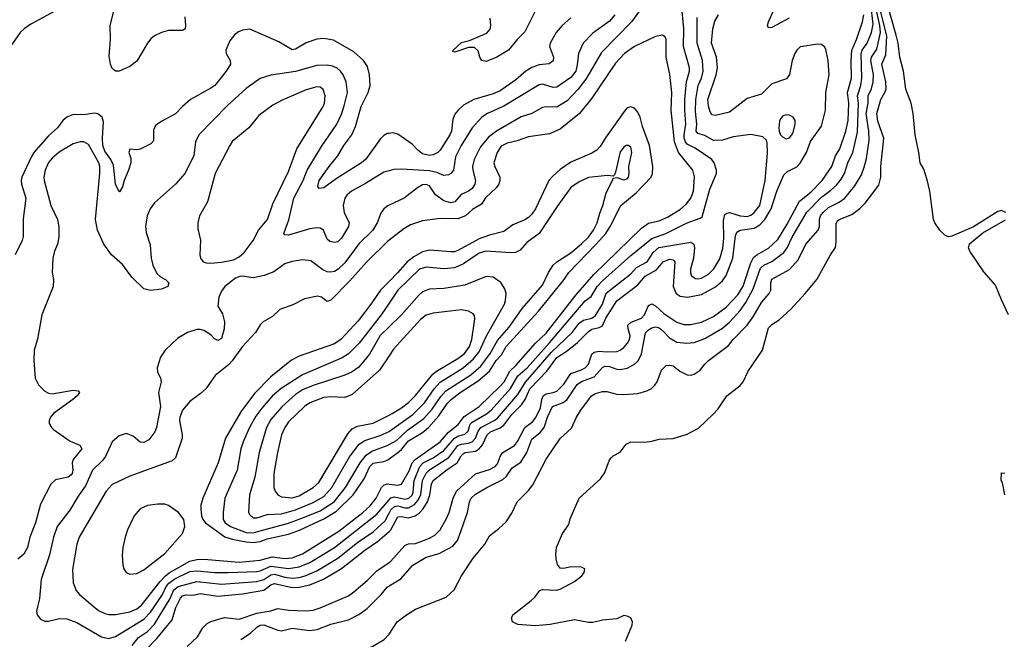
# Model space of a CAD drawing. Header units: inches. Extents: x 1473912 to 1647258, y 640388 to 773423.
# Tile 401 of 420: x 1627907 to 1633487, y 671690 to 675202. Entities that reach past the tile are written whole.
import ezdxf

# ---------------------------------------------------------------- set-up
doc = ezdxf.new("R2010")
doc.units = ezdxf.units.IN
doc.header["$MEASUREMENT"] = 0
doc.layers.add('B6627', color=7, linetype='Continuous')
doc.layers.add('B6637', color=7, linetype='Continuous')

msp = doc.modelspace()

# ---------------------------------------------------------------- linework, layer by layer
at = {"layer": 'B6627', "color": 5}
for points, elevation in [([(1628130, 675263.7), (1627970, 675176.1), (1627932.1, 675150), (1627910, 675128.9), (1627851.7, 675048.3)], 680), ([(1628841.9, 675218.1), (1628846.4, 675170), (1628843.6, 675150), (1628830, 675141.5), (1628750, 675140.9), (1628710, 675129.1), (1628670, 675109.8), (1628650, 675092.8), (1628631.8, 675068.2), (1628570, 674967.2), (1628530, 674937.2), (1628470, 674909.7), (1628450, 674909.7), (1628430, 674926), (1628421, 674950), (1628414.5, 674994.5), (1628421, 675090), (1628418.9, 675170), (1628440.2, 675250)], 680), ([(1630000, 674557.8), (1629990, 674556.5), (1629970, 674545), (1629950, 674525.5), (1629867.7, 674412.3), (1629844.3, 674390), (1629699.4, 674300.6), (1629630, 674248.9), (1629604.5, 674244.5), (1629596.6, 674256.6), (1629603.7, 674290), (1629659.9, 674370), (1629709.9, 674430.1), (1629744.2, 674490), (1629788.3, 674550), (1629810, 674597.6), (1629842.6, 674710), (1629880.6, 674790), (1629892.4, 674830), (1629889.8, 674890), (1629876.8, 674936.8), (1629855.1, 674970), (1629800.4, 675020.4), (1629685.4, 675085.4), (1629630, 675095), (1629590, 675092.3), (1629530, 675070.6), (1629470, 675035.4), (1629450, 675031.6), (1629376.1, 675076.1), (1629210, 675148.7), (1629170, 675143.5), (1629147.1, 675132.9), (1629124.4, 675115.6), (1629097.7, 675082.3), (1629075.3, 675030), (1629076.2, 675010), (1629098.5, 674970), (1629100.6, 674950), (1629076.9, 674910), (1629012.7, 674830), (1628990, 674813.3), (1628875.3, 674750), (1628828.9, 674710), (1628790, 674668.7), (1628712.2, 674627.8), (1628676.9, 674603.1), (1628664.4, 674575.6), (1628664.6, 674515.4), (1628650, 674498.7), (1628590, 674468), (1628570, 674465.1), (1628530, 674468.7), (1628524.4, 674450), (1628536.2, 674416.2), (1628535.6, 674390), (1628524, 674350), (1628497.8, 674290), (1628490, 674255.3), (1628472.8, 674227.2), (1628470, 674226), (1628449.2, 674270), (1628438.3, 674378.3), (1628422.8, 674410), (1628390, 674457.7), (1628378.6, 674490), (1628375.9, 674530), (1628382.4, 674622.4), (1628374.7, 674650), (1628350, 674667.9), (1628330, 674671.9), (1628270, 674662.5), (1628210, 674664.2), (1628173.7, 674650), (1628151.2, 674630), (1628121, 674590), (1628070, 674544.7), (1627987.5, 674450), (1627972.6, 674427.4), (1627919.3, 674310), (1627914.7, 674290), (1627916.5, 674270), (1627942, 674190), (1627926, 674074), (1627926.1, 673973.9), (1627920.7, 673950), (1627881.6, 673870)], 720), ([(1630000, 674345.7), (1629970, 674337.7), (1629866.9, 674273.1), (1629786.7, 674230), (1629762.4, 674210), (1629748.9, 674191.1), (1629739.5, 674150), (1629745.6, 674110), (1629773.8, 674050), (1629769.4, 674030), (1629730, 673964), (1629710, 673943.5), (1629690, 673939.8), (1629664.4, 673944.4), (1629650, 673958), (1629629, 674009), (1629610, 674020.8), (1629590, 674022.6), (1629550, 674017.3), (1629430, 673981.1), (1629410, 673982), (1629403.9, 673990), (1629431.7, 674068.3), (1629460.4, 674190), (1629512.5, 674290), (1629535, 674350), (1629616.8, 674483.2), (1629703.2, 674610), (1629730, 674666), (1629745.4, 674714.6), (1629763.9, 674790), (1629756.3, 674850), (1629739.1, 674890), (1629725, 674910), (1629706.7, 674926.7), (1629678.8, 674938.8), (1629650, 674943.9), (1629590, 674942), (1629470, 674908), (1629330, 674887), (1629270, 674868.9), (1629190, 674812.3), (1629083.8, 674716.2), (1628921.1, 674550), (1628902.3, 674510), (1628893.2, 674430), (1628842.4, 674330), (1628790, 674269.7), (1628670, 674165.1), (1628645.3, 674130), (1628629.1, 674090), (1628620.3, 674030), (1628623.4, 673996.6), (1628645.5, 673925.5), (1628651.8, 673850), (1628660.9, 673810), (1628684.2, 673764.2), (1628705.4, 673745.4), (1628732, 673730), (1628751.4, 673710), (1628746, 673690), (1628710, 673674.7), (1628647.9, 673667.9), (1628610, 673677), (1628542.3, 673742.3), (1628490, 673815.4), (1628426.9, 673870), (1628383.5, 673930), (1628346.9, 674010), (1628336.8, 674070), (1628361.2, 674330), (1628360.9, 674370), (1628354.7, 674390), (1628295.7, 674495.7), (1628269.8, 674509.8), (1628250, 674509.8), (1628210, 674498.3), (1628130, 674451.9), (1628090, 674417.5), (1628070, 674393.2), (1628050.1, 674350), (1628044.1, 674310), (1628046, 674290), (1628083.2, 674150), (1628121.5, 674070), (1628129.1, 674029.1), (1628129.2, 673970), (1628120.7, 673930), (1628103.9, 673890), (1628093.8, 673850), (1628090.4, 673770), (1628097.4, 673730), (1628095.5, 673690), (1628032.3, 673530), (1628008, 673392), (1627988.7, 673330), (1627986, 673270), (1627994, 673170), (1628012.5, 673132.5), (1628050, 673097.3), (1628070, 673085.5), (1628090, 673081.6), (1628210, 673102.4), (1628238, 673098), (1628246, 673090), (1628232.7, 673070), (1628208.2, 673050), (1628099.1, 672970), (1628080.7, 672950), (1628074, 672930), (1628074.4, 672914.4), (1628086.8, 672890), (1628098.8, 672878.8), (1628192.6, 672812.6), (1628247.3, 672790), (1628259.3, 672770), (1628208.9, 672710), (1628204.7, 672690), (1628207.5, 672650), (1628203.5, 672630), (1628197.5, 672622.5), (1628180.4, 672610), (1628110, 672594.2), (1628082.9, 672570), (1628024.5, 672455.5), (1627995.5, 672350), (1627965, 672270), (1627950.8, 672210), (1627930, 672173.6), (1627896.1, 672143.9)], 740), ([(1630000, 674151.4), (1629992.1, 674147.9), (1629970.2, 674129.8), (1629953.5, 674106.5), (1629932.8, 674050), (1629908.5, 674010), (1629829, 673931), (1629750, 673824.6), (1629712, 673788), (1629690, 673775.8), (1629670, 673771.7), (1629650, 673773.6), (1629624.9, 673784.9), (1629555.7, 673835.7), (1629510, 673840.3), (1629451, 673831), (1629410, 673817.8), (1629346.7, 673773.3), (1629292.2, 673752.2), (1629230, 673739.2), (1629170, 673748.2), (1629153.4, 673746.6), (1629130, 673736.9), (1629069.4, 673690.6), (1629050, 673663.6), (1629034.7, 673630), (1629030, 673578), (1629056, 673536), (1629067.1, 673490), (1629065.5, 673450), (1629050, 673395.1), (1629030, 673384.2), (1629010, 673394), (1628990, 673415.3), (1628950, 673440.3), (1628930, 673446.6), (1628910, 673446), (1628858.4, 673430), (1628802.9, 673397.1), (1628731.8, 673330), (1628703.7, 673290), (1628684.9, 673230), (1628686.7, 673206.7), (1628704.9, 673170), (1628708.4, 673150), (1628693.8, 673090), (1628705, 673010), (1628681.7, 672890), (1628673.4, 672866.6), (1628638.7, 672821.3), (1628610, 672805.3), (1628588.5, 672808.5), (1628550, 672842), (1628510, 672856.1), (1628470, 672843.8), (1628431.2, 672810), (1628392.6, 672727.4), (1628375.7, 672704.3), (1628319.8, 672650), (1628279.9, 672560.1), (1628237.4, 672502.6), (1628190, 672421.5), (1628119.4, 672330), (1628098.3, 672270), (1628075.7, 672170), (1628029.2, 672030), (1628018.4, 671921.6), (1628002.3, 671850), (1628004.9, 671830), (1628024.9, 671804.9), (1628050, 671793.6), (1628070, 671792.4), (1628132.5, 671807.5), (1628173, 671807), (1628230, 671785.7), (1628370, 671703.8), (1628410, 671695.4), (1628450, 671705.8), (1628610, 671803.9), (1628650, 671847.1), (1628715.9, 671944.1), (1628736.7, 671990), (1628751.6, 672008.4), (1628786.2, 672033.8), (1628870, 672075.1), (1628910, 672079), (1629010, 672069.1), (1629088.2, 672068.2), (1629250, 672075.6), (1629270, 672078.9), (1629330, 672104.5), (1629430, 672092.5), (1629490, 672101.5), (1629550, 672125.3), (1629690, 672210.8), (1629930, 672398.9), (1630000, 672481.3)], 760), ([(1630000, 673952.8), (1629992.7, 673947.3), (1629871.4, 673828.6), (1629777.2, 673722.8), (1629670, 673612.4), (1629650, 673604.7), (1629617, 673630), (1629594.5, 673634.5), (1629520.5, 673619.5), (1629454, 673586), (1629380.9, 673559.1), (1629339.1, 673520.9), (1629286.3, 673490), (1629270, 673473.7), (1629243.6, 673430), (1629170, 673350.9), (1629110, 673268), (1629090, 673246.5), (1629014.8, 673185.2), (1628961.8, 673110), (1628930, 673080.9), (1628870, 673038.7), (1628830.2, 672990), (1628814, 672950), (1628811.8, 672930), (1628827.9, 672850), (1628828, 672830), (1628790, 672718.7), (1628770, 672702.9), (1628750, 672694.5), (1628530, 672614.7), (1628430, 672568.7), (1628396.2, 672530), (1628243.2, 672270), (1628230.8, 672229.2), (1628205.3, 672085.3), (1628210.1, 672010.1), (1628226.7, 671966.7), (1628245.3, 671945.3), (1628332.1, 671870), (1628354.1, 671854.1), (1628390, 671837.2), (1628411.8, 671831.8), (1628450, 671831.2), (1628530, 671846.3), (1628570, 671862.9), (1628596.9, 671883.1), (1628701.8, 672018.2), (1628732.3, 672050), (1628753.3, 672066.7), (1628870, 672133.9), (1628910, 672142.5), (1628950, 672143.9), (1629150, 672126.8), (1629270, 672139.4), (1629337.6, 672157.6), (1629410, 672148.2), (1629450, 672152.6), (1629510, 672175), (1629716.2, 672303.8), (1629851.2, 672408.8), (1629893.1, 672446.9), (1629926.1, 672490), (1629958, 672550), (1629970, 672564.2), (1629990, 672571.2), (1630000, 672570)], 780), ([(1630000, 673718.8), (1629951.8, 673670), (1629902.8, 673597.2), (1629825, 673495), (1629729.4, 673390.6), (1629690, 673364.7), (1629490, 673294.6), (1629447.5, 673272.5), (1629330, 673178.8), (1629237, 673083), (1629160.2, 672979.8), (1629073.4, 672830), (1629031.9, 672690), (1628945.3, 672490), (1628933.7, 672450), (1628933.1, 672430), (1628937.8, 672390), (1628945.2, 672370), (1628959.4, 672350), (1629070, 672272.2), (1629110, 672257.5), (1629190, 672242.4), (1629230, 672238.5), (1629270, 672244.5), (1629310, 672259.5), (1629430, 672286.6), (1629491.8, 672308.2), (1629630, 672373.5), (1629702.9, 672417.1), (1629796, 672510), (1629859.1, 672600.9), (1629890.4, 672669.6), (1629910, 672689.7), (1629970, 672697.8), (1629990, 672705.7), (1630000, 672713)], 820), ([(1630000, 673595.6), (1629955.9, 673530), (1629830, 673369.2), (1629770.7, 673309.3), (1629733.5, 673286.5), (1629510.1, 673189.9), (1629388.9, 673111.1), (1629339.8, 673070), (1629279, 673001), (1629245.5, 672954.5), (1629209.1, 672890), (1629172.7, 672810), (1629160.3, 672770), (1629138.7, 672650), (1629070.1, 672490), (1629058.9, 672410), (1629060.4, 672370), (1629071.5, 672350), (1629102, 672330), (1629190, 672295.7), (1629230, 672294.1), (1629270, 672304.7), (1629430, 672349.4), (1629530, 672386.1), (1629610, 672419.3), (1629688.4, 672470), (1629752.9, 672550), (1629836.7, 672690), (1629870, 672734.2), (1629903.2, 672756.8), (1629990, 672788.6), (1630000, 672794.2)], 840), ([(1630000, 673460.8), (1629950, 673411.5), (1629890, 673306.6), (1629828, 673232), (1629790, 673205.9), (1629750, 673186.6), (1629570, 673128.7), (1629510, 673104.8), (1629470, 673078.1), (1629391.9, 673008.1), (1629330, 672936.8), (1629306.2, 672890), (1629263.1, 672750), (1629239.6, 672610), (1629209.5, 672510), (1629204.2, 672410), (1629210, 672395.5), (1629230, 672379.7), (1629250, 672378), (1629270, 672385), (1629310, 672398.3), (1629390, 672402.3), (1629470, 672425.1), (1629570, 672465.2), (1629630, 672500.3), (1629675.3, 672550), (1629776.1, 672723.9), (1629830, 672796.8), (1629861.9, 672818.1), (1629950, 672845.6), (1630000, 672868.7)], 860), ([(1630000, 673297.7), (1629944.9, 673215.1), (1629790, 673078.5), (1629750, 673061.7), (1629670, 673064), (1629630, 673060.4), (1629550, 673031.6), (1629520.6, 673010), (1629430, 672922.2), (1629408.3, 672891.7), (1629390.1, 672850), (1629367, 672750), (1629346.9, 672630), (1629347.5, 672550), (1629354.5, 672530), (1629369.2, 672510), (1629390, 672498.2), (1629450, 672492), (1629490, 672502.7), (1629570.6, 672550), (1629601.2, 672578.8), (1629765.8, 672854.2), (1629790, 672883.8), (1629821.7, 672898.3), (1629910, 672915.6), (1630000, 672961.1)], 880), ([(1628544.5, 671655.5), (1628579, 671701), (1628630, 671735.1), (1628670, 671776.1), (1628758.9, 671921.1), (1628780.7, 671970), (1628805.2, 671990), (1628910, 672017.7), (1629050, 672003.2), (1629250, 672019), (1629290, 672029.2), (1629330, 672055.2), (1629350, 672059.3), (1629410, 672042.6), (1629450, 672037), (1629490, 672040.4), (1629525.3, 672050), (1629590, 672078.3), (1629708.9, 672151.1), (1629821.2, 672238.8), (1629910, 672300.3), (1629977.4, 672362.6), (1630000, 672405.3)], 740), ([(1628625.9, 671634.1), (1628684.2, 671695.8), (1628770, 671800.9), (1628791.9, 671870), (1628817.1, 671922.9), (1628830, 671937.4), (1628850, 671942.1), (1628890, 671941.5), (1628930, 671950.1), (1629030, 671934.7), (1629170, 671947.8), (1629290, 671969.4), (1629330, 671999.1), (1629350, 672007.5), (1629450, 671984.8), (1629490, 671986.2), (1629550, 671998.5), (1629628.1, 672031.9), (1629730, 672092.4), (1629863.4, 672196.6), (1629934.4, 672245.6), (1630000, 672302.3)], 720), ([(1628856.5, 671650), (1628914.6, 671705.4), (1628943.9, 671756.1), (1628970, 671780.5), (1628989.5, 671790.5), (1629066.6, 671813.4), (1629150, 671803.7), (1629250, 671839), (1629330, 671852.1), (1629370, 671864.3), (1629430, 671854.7), (1629530, 671852.7), (1629570, 671856), (1629610, 671868.2), (1629770, 671937.5), (1629801.2, 671958.8), (1629876.4, 672023.6), (1629930, 672079.1), (1630000, 672126.3)], 680), ([(1629159.7, 671690), (1629215.1, 671724.9), (1629250, 671760.1), (1629270, 671771.1), (1629290, 671772.8), (1629370, 671741.4), (1629390, 671738.5), (1629450, 671753.4), (1629550, 671739.8), (1629593.3, 671746.7), (1629670, 671776.1), (1629770, 671800.6), (1629828.8, 671831.2), (1629875.2, 671864.8), (1629955.4, 671944.6), (1629990, 671986.5), (1630000, 671992.7)], 660), ([(1630000, 671361.9), (1629990, 671359.1), (1629890, 671305.6), (1629770, 671265.2), (1629749.3, 671269.3), (1629725.2, 671310), (1629722.7, 671330), (1629737.2, 671450), (1629727.2, 671487.2), (1629712.7, 671510), (1629706.6, 671530), (1629712.3, 671550), (1629760.7, 671590), (1629908.9, 671651.1), (1629971.8, 671690), (1630000, 671718.7)], 640)]:
    msp.add_lwpolyline(points, dxfattribs=dict(at, elevation=elevation))
for points, elevation in [([(1629590, 674821.9), (1629530, 674804.9), (1629393.7, 674746.3), (1629341.9, 674718.1), (1629261.6, 674658.4), (1629204.4, 674590), (1629110, 674510.9), (1629096.8, 674490), (1629013.5, 674330), (1628971.5, 674170), (1628925.5, 674090), (1628915.6, 674050), (1628916.7, 674016.7), (1628931.7, 673951.7), (1628927, 673870), (1628930.4, 673850), (1628945.5, 673830), (1628963.4, 673823.4), (1628990, 673822), (1629050, 673828.8), (1629118.6, 673841.4), (1629150, 673858.4), (1629178, 673882), (1629229.8, 673950), (1629260.3, 674010), (1629311.5, 674070), (1629341.8, 674158.2), (1629430, 674342.6), (1629476.7, 674470), (1629626.3, 674710), (1629633.6, 674730), (1629637, 674770), (1629626.3, 674806.3), (1629610, 674819.4)], 760), ([(1628690, 672456.1), (1628631.7, 672448.3), (1628590, 672430.5), (1628556.1, 672390), (1628517, 672310), (1628503.6, 672270), (1628491.9, 672210), (1628487.5, 672167.5), (1628491.8, 672110), (1628497.5, 672090), (1628510.3, 672070), (1628530, 672060.6), (1628570, 672063.6), (1628610, 672085), (1628730, 672177.3), (1628830, 672290.3), (1628842.2, 672330), (1628836.5, 672370), (1628805.7, 672410), (1628750, 672449.4), (1628730, 672455.8)], 820)]:
    msp.add_lwpolyline(points, close=True, dxfattribs=dict(at, elevation=elevation))
at = {"layer": 'B6637', "color": 5}
for points, elevation in [([(1631470, 675325.1), (1631373.7, 675190), (1631204.6, 675015.4), (1631115.7, 674864.3), (1631070, 674806.4), (1631010, 674742), (1630950, 674706.5), (1630890, 674709.1), (1630870, 674703.9), (1630810, 674671.2), (1630749.2, 674650.8), (1630609.4, 674570.6), (1630564, 674536), (1630518.9, 674481.1), (1630481.8, 674410), (1630473.6, 674370), (1630474.5, 674350), (1630489.5, 674290), (1630486.7, 674270), (1630470, 674244.8), (1630450.5, 674229.5), (1630409.3, 674210.7), (1630372.6, 674170), (1630350, 674164.3), (1630310, 674176.2), (1630262.6, 674210), (1630230, 674259.8), (1630210, 674268.5), (1630190, 674266), (1630161.5, 674250), (1630086, 674190), (1630000, 674151.4)], 760), ([(1630000, 671718.7), (1630000.6, 671719.4), (1630045.6, 671790), (1630099.5, 671830), (1630150, 671861.1), (1630322.7, 671930), (1630369.6, 671970), (1630411.1, 672050), (1630476.8, 672150), (1630542.7, 672230), (1630570, 672277.1), (1630622.4, 672317.6), (1630663.5, 672356.5), (1630695.5, 672404.5), (1630726.6, 672470), (1630790, 672534.4), (1630814.4, 672565.6), (1630890, 672711.8), (1630970, 672828.7), (1631033.3, 672886.7), (1631062, 672950), (1631086.2, 672990), (1631147.8, 673070), (1631170, 673083.2), (1631210, 673094.8), (1631234.3, 673094.3), (1631290, 673079.7), (1631330, 673078), (1631410, 673084.5), (1631460.4, 673099.6), (1631487.3, 673112.7), (1631505.4, 673130), (1631519.1, 673150), (1631544.4, 673215.6), (1631570, 673242.4), (1631590, 673244.9), (1631610, 673239.5), (1631648.5, 673210), (1631690, 673190.2), (1631710, 673188.1), (1631730, 673192.9), (1631763.7, 673216.3), (1631788.6, 673250), (1631809.7, 673270), (1631923.5, 673356.5), (1631949.9, 673390), (1632030, 673471.6), (1632062.6, 673517.4), (1632110, 673600.2), (1632154, 673650), (1632163.2, 673670), (1632164.4, 673710), (1632170, 673732.1), (1632270, 673787.3), (1632318, 673842), (1632361.6, 673930), (1632431.9, 674010), (1632438.6, 674030), (1632438.5, 674070), (1632445.5, 674090), (1632460.4, 674110), (1632490, 674138.5), (1632551.3, 674168.7), (1632582.4, 674190), (1632640.1, 674259.9), (1632676.6, 674323.4), (1632692.9, 674367.1), (1632705.4, 674414.6), (1632720.7, 674519.3), (1632719.8, 674570), (1632703.4, 674670), (1632715.8, 674730), (1632715.3, 674770), (1632733.7, 674810), (1632743.1, 674850), (1632744.6, 674890), (1632730.8, 674970), (1632733.4, 674990), (1632764.3, 675035.7), (1632785.6, 675130), (1632781.4, 675170), (1632750, 675313.5)], 640), ([(1631340.4, 671679.6), (1631376.9, 671770), (1631379.6, 671790), (1631370, 671811.5), (1631350, 671821.6), (1631330, 671824.5), (1631290, 671805.6), (1631210, 671799.1), (1631154.4, 671785.6), (1631130, 671785.6), (1631050, 671800.7), (1630913.5, 671773.5), (1630830, 671766), (1630730, 671773.6), (1630699.3, 671790), (1630693.2, 671810), (1630701.2, 671830), (1630805.1, 671910), (1630826.6, 671930), (1630853.6, 671966.4), (1630870, 671973), (1630948.7, 671968.7), (1630970, 671974.4), (1631050, 672017.6), (1631091.6, 672050), (1631106.6, 672070), (1631109, 672090), (1631090, 672099.5), (1631030, 672100.7), (1630990, 672092.3), (1630970, 672093.2), (1630954, 672114), (1630946.2, 672146.2), (1630944.4, 672175.6), (1630949.6, 672210), (1630982, 672290), (1631018, 672342), (1631026.5, 672373.5), (1631077.2, 672490), (1631199.1, 672600.9), (1631223.3, 672636.7), (1631250, 672706.8), (1631259.7, 672720.3), (1631270, 672730.6), (1631310, 672750.6), (1631342.8, 672797.2), (1631369.7, 672810.3), (1631450, 672808), (1631490, 672813), (1631530, 672825.5), (1631610, 672828.2), (1631690, 672852.7), (1631752.8, 672887.2), (1631835.6, 672964.4), (1631864.2, 672995.8), (1631914.5, 673070), (1631990, 673128), (1632007, 673150), (1632034.7, 673210), (1632116.2, 673330), (1632150, 673454.9), (1632170, 673474.9), (1632210, 673500.3), (1632277.8, 673562.2), (1632358.7, 673650), (1632424.4, 673730), (1632501, 673870), (1632529.2, 673910.8), (1632534.7, 673945.3), (1632533.4, 674046.6), (1632540.1, 674059.9), (1632550, 674070.6), (1632622.4, 674097.6), (1632668.8, 674131.2), (1632697.9, 674162.1), (1632775, 674265), (1632787.1, 674310), (1632787.9, 674370), (1632803.5, 674530), (1632770, 674626.2), (1632764, 674670), (1632786.2, 674750), (1632809.9, 674790), (1632816.6, 674810), (1632816.1, 674850), (1632793.5, 674950), (1632816.2, 675003.8), (1632820.9, 675110), (1632767.1, 675330)], 620), ([(1633495, 674110), (1633470, 674121.2), (1633450, 674115.2), (1633311.4, 674028.6), (1633190, 673974.5), (1633170, 673971.6), (1633150, 673981.6), (1633121, 674010), (1633093.5, 674050), (1633086, 674070), (1633064.5, 674230), (1633050, 674295.3), (1633030, 674355.3), (1633009.2, 674390), (1633003.1, 674450), (1632982.4, 674550), (1632970.4, 674669.6), (1632959.8, 674730), (1632929, 674809), (1632916.3, 674910), (1632895.4, 674990), (1632885.3, 675070), (1632874.3, 675114.3), (1632816.6, 675316.6)], 580), ([(1630000, 672481.3), (1630010, 672493.1), (1630030, 672498.2), (1630090, 672484.6), (1630111.7, 672490), (1630130, 672507.2), (1630136.5, 672523.5), (1630141.5, 672590), (1630173.7, 672670), (1630194, 672690), (1630250, 672718.5), (1630310, 672760.4), (1630370, 672830.9), (1630390, 672841.8), (1630430, 672852.8), (1630447.9, 672870), (1630459.9, 672910), (1630470, 672921.1), (1630552.4, 672967.6), (1630578.9, 672990), (1630688.2, 673111.8), (1630730, 673183.8), (1630781.8, 673230), (1630910, 673370.8), (1631111.4, 673608.6), (1631145.9, 673634.1), (1631178.4, 673690), (1631210, 673721.5), (1631370, 673865.4), (1631490, 673962.5), (1631568.7, 673991.3), (1631690.2, 674050.2), (1631763.5, 674076.5), (1631774.3, 674085.7), (1631817.7, 674242.3), (1631855.3, 674330), (1631856.5, 674350), (1631842.6, 674390), (1631828.9, 674410), (1631733.9, 674473.9), (1631690, 674496.4), (1631679.4, 674510), (1631672.6, 674530), (1631671.9, 674550), (1631682.4, 674610), (1631675.4, 674690), (1631676.4, 674750), (1631686.2, 674850), (1631702.1, 674910), (1631701.7, 674930), (1631669.1, 675050), (1631671.3, 675150), (1631656.7, 675290)], 760), ([(1630000, 671992.7), (1630066.2, 672033.8), (1630134, 672110), (1630210, 672155.5), (1630283.8, 672176.2), (1630361.2, 672218.8), (1630387, 672250), (1630400, 672280), (1630444.7, 672410), (1630455.8, 672470), (1630465, 672490), (1630490, 672512.5), (1630553.5, 672550), (1630644.6, 672595.4), (1630665.6, 672614.4), (1630697.7, 672662.3), (1630746, 672694), (1630779.9, 672750), (1630810, 672825.2), (1630856.7, 672863.3), (1630879, 672890), (1630898.4, 672950), (1630927, 673010), (1630986.9, 673033.1), (1631010, 673049.5), (1631065.2, 673134.8), (1631090, 673150.7), (1631161.9, 673178.1), (1631210, 673231.6), (1631222.4, 673237.6), (1631250, 673235.9), (1631290, 673221.3), (1631310, 673219.3), (1631350, 673227.5), (1631390.4, 673249.6), (1631411.1, 673268.9), (1631430, 673308.8), (1631452.7, 673427.3), (1631470, 673444.8), (1631490, 673456.2), (1631510, 673460.9), (1631530, 673455.5), (1631550, 673441), (1631590, 673398.6), (1631630, 673374), (1631688.1, 673368.1), (1631730, 673371.8), (1631790, 673394.6), (1631890, 673454.5), (1631930.8, 673489.2), (1631990, 673554.2), (1632021.2, 673598.8), (1632063.2, 673676.8), (1632105.6, 673794.4), (1632123.9, 673810), (1632168.9, 673831.1), (1632236.7, 673883.3), (1632256.3, 673910), (1632285.4, 673970), (1632368.2, 674111.8), (1632450, 674197), (1632503.9, 674236.1), (1632534.9, 674265.1), (1632562.3, 674297.7), (1632581.5, 674330), (1632600.9, 674390), (1632627.5, 674450), (1632654.5, 674565.5), (1632659.6, 674730), (1632655.5, 674770), (1632673.6, 674830), (1632678.9, 674870), (1632675.3, 675010), (1632681.5, 675030), (1632709.9, 675070), (1632734.9, 675130), (1632743.8, 675176.2), (1632730.8, 675290)], 660), ([(1632268.1, 675210), (1632170, 675158.2), (1632150, 675156.2), (1632145.4, 675170), (1632149.9, 675190), (1632185.4, 675270)], 680), ([(1631279.3, 675230), (1631250, 675193.7), (1631154.5, 675125.5), (1631099.7, 675070), (1631073.4, 675010), (1631066.6, 674946.6), (1631057.5, 674910), (1631030, 674874.5), (1630950, 674819), (1630930, 674818.5), (1630870, 674837.4), (1630850, 674833.2), (1630650, 674711.6), (1630558.3, 674670), (1630526.4, 674650), (1630470, 674588.8), (1630409.5, 674490), (1630375.7, 674424.3), (1630365.5, 674350), (1630350, 674330.8), (1630336.9, 674323.1), (1630310, 674319.9), (1630270, 674336.8), (1630230, 674345.6), (1630070, 674355), (1630027.1, 674352.9), (1630000, 674345.7)], 740), ([(1630000, 672302.3), (1630010, 672311), (1630050, 672383.8), (1630070, 672386.7), (1630110, 672379.2), (1630148.8, 672391.2), (1630170, 672404.6), (1630193.7, 672430), (1630217.6, 672470), (1630231.7, 672510), (1630241.3, 672570), (1630250.4, 672590), (1630330, 672653), (1630386.5, 672690), (1630409, 672731), (1630419.2, 672740.8), (1630431.7, 672748.3), (1630490, 672756.4), (1630510.9, 672769.1), (1630530, 672792.3), (1630555.3, 672850), (1630574, 672866), (1630630, 672889.1), (1630650, 672904.2), (1630695.8, 672964.2), (1630750, 673019.2), (1630771.1, 673048.9), (1630797.2, 673110), (1630894.3, 673210), (1630950, 673287.5), (1631010, 673324.5), (1631068.1, 673371.9), (1631130, 673435.5), (1631150, 673447.3), (1631190, 673457.4), (1631210, 673467.9), (1631228.7, 673511.3), (1631291.4, 673608.6), (1631410, 673699.6), (1631450.7, 673749.3), (1631515.3, 673784.7), (1631553.7, 673830), (1631590, 673845.1), (1631610, 673841.3), (1631618.7, 673830), (1631610.4, 673690), (1631626.6, 673650), (1631650, 673634.6), (1631690.9, 673629.1), (1631770, 673645.5), (1631850, 673687.7), (1631890, 673722.5), (1631910, 673753.1), (1631948, 673850), (1631962.7, 673977.3), (1631970, 673998.9), (1631990.3, 674009.7), (1632070, 674020.7), (1632100.5, 674039.5), (1632130, 674070.1), (1632166, 674130), (1632196.8, 674230), (1632237.4, 674322.6), (1632258.4, 674341.6), (1632310, 674367.5), (1632330, 674389.4), (1632365.8, 674450), (1632388.1, 674511.9), (1632450, 674598), (1632472.9, 674690), (1632475.1, 674790), (1632495.1, 674890), (1632489, 674970), (1632474.4, 675034.4), (1632467.4, 675047.4), (1632450, 675061.8), (1632430, 675064), (1632330, 675048.4), (1632310.2, 675030), (1632298.8, 675010), (1632284.8, 674970), (1632269.4, 674890.6), (1632252.2, 674867.8), (1632170, 674838), (1632110, 674779.8), (1632030, 674755.3), (1631930, 674678), (1631850, 674658.4), (1631830, 674663.1), (1631819.7, 674679.7), (1631810, 674712.3), (1631806.8, 674750), (1631853.1, 674890), (1631860.6, 674930), (1631854.8, 674990), (1631826.4, 675070), (1631834.8, 675150), (1631846.5, 675193.5), (1631866.8, 675230)], 720), ([(1630000, 672126.3), (1630010, 672133.1), (1630090, 672222), (1630110, 672231.4), (1630150, 672233.9), (1630170, 672240.5), (1630230, 672263.4), (1630259.4, 672280.6), (1630289.3, 672310.7), (1630325.4, 672374.6), (1630341.2, 672410), (1630363.1, 672490), (1630382.3, 672530), (1630490, 672628.8), (1630570, 672652.9), (1630600.8, 672670), (1630614.5, 672685.5), (1630631.6, 672730), (1630645.2, 672750), (1630711.4, 672788.6), (1630728.3, 672811.7), (1630770, 672890.6), (1630814.9, 672925.1), (1630832.1, 672947.9), (1630858.2, 673001.8), (1630865.7, 673050), (1630873.8, 673070), (1630890, 673082), (1630930, 673088.5), (1630950, 673096.7), (1630990, 673136.4), (1631030, 673196.5), (1631090, 673218.2), (1631110.4, 673230), (1631130.3, 673250), (1631150, 673307.4), (1631162.8, 673317.2), (1631190, 673323.9), (1631230, 673319.7), (1631290, 673321.7), (1631310, 673329), (1631330, 673343.9), (1631352, 673368), (1631362.9, 673390), (1631365.5, 673410), (1631354.5, 673450), (1631354, 673470), (1631371.6, 673488.4), (1631430, 673510.6), (1631447, 673530), (1631470, 673581.9), (1631490, 673591.2), (1631510, 673580.4), (1631556.5, 673536.5), (1631630, 673487.1), (1631670, 673474.9), (1631710, 673475.3), (1631770, 673488.6), (1631839.3, 673520.7), (1631910, 673572), (1631977, 673643), (1632007.3, 673692.7), (1632050, 673824.6), (1632065.9, 673854.1), (1632084.7, 673870), (1632150, 673906.7), (1632203.2, 673956.8), (1632256.4, 674043.6), (1632326.2, 674173.8), (1632390, 674225.5), (1632454.8, 674290), (1632508.5, 674370), (1632530.2, 674429.8), (1632554.8, 674470), (1632589.4, 674570.6), (1632602.2, 674630), (1632606, 674730), (1632598.8, 674790), (1632620.5, 674870), (1632618.2, 674970), (1632622.8, 675030), (1632649.6, 675090), (1632683.5, 675190), (1632690.5, 675230)], 680), ([(1630000, 672405.3), (1630010, 672424.1), (1630030, 672443.8), (1630050, 672446.8), (1630090, 672435.8), (1630110, 672436.1), (1630145, 672455), (1630163.5, 672476.5), (1630179.7, 672510), (1630190, 672590), (1630210, 672632.5), (1630229.8, 672650.2), (1630338.7, 672721.3), (1630390, 672789.4), (1630410, 672797), (1630450, 672801.7), (1630470, 672810.4), (1630489.3, 672830.7), (1630504.4, 672870), (1630519.5, 672890), (1630596.1, 672930), (1630615.3, 672944.7), (1630730, 673078.8), (1630773.1, 673146.9), (1630921.3, 673318.7), (1631037.6, 673430), (1631077.7, 673482.3), (1631101, 673499), (1631150, 673510.5), (1631170, 673525), (1631209.3, 673590.7), (1631230, 673651.6), (1631370, 673761.9), (1631403.2, 673796.8), (1631462.5, 673830), (1631497.2, 673882.8), (1631528.5, 673911.5), (1631710, 673940.9), (1631726.7, 673930), (1631731.2, 673910), (1631724.4, 673850), (1631709, 673789), (1631707.9, 673767.9), (1631713.8, 673750), (1631736, 673736), (1631750, 673733.8), (1631770, 673738.1), (1631810, 673760.1), (1631840.2, 673790), (1631873.6, 673846.4), (1631892.3, 673907.7), (1631897.9, 673962.1), (1631895.5, 674064.5), (1631902.6, 674097.4), (1631913.6, 674106.4), (1631930, 674108.8), (1631990, 674089.7), (1632030, 674086.7), (1632050, 674094.2), (1632070, 674109.1), (1632101.7, 674150), (1632131.4, 674291.4), (1632145.6, 674445.6), (1632143.7, 674503.7), (1632138.6, 674518.6), (1632117.4, 674537.4), (1632050, 674551.9), (1631950, 674538.3), (1631890, 674519.6), (1631837.8, 674517.8), (1631790, 674546.3), (1631750, 674557), (1631740.1, 674570), (1631744.6, 674610), (1631737.3, 674682.7), (1631738.9, 674750), (1631752.5, 674830), (1631771.1, 674870), (1631780.7, 674910), (1631775.4, 674970), (1631745.4, 675070), (1631745.3, 675214.7)], 740), ([(1631030, 675212.2), (1630980.6, 675170), (1630946.8, 675130), (1630913.4, 675070), (1630908.6, 675050), (1630931.9, 674990), (1630930, 674968.3), (1630907.5, 674952.5), (1630850, 674946.1), (1630810, 674930.8), (1630775.3, 674910), (1630717.9, 674862.1), (1630630, 674799.3), (1630590, 674781.6), (1630479.6, 674750), (1630422, 674718), (1630391.1, 674690), (1630373.6, 674666.4), (1630361.8, 674638.2), (1630353.4, 674570), (1630345.1, 674550), (1630290, 674462.8), (1630275.8, 674450), (1630250, 674437), (1630230, 674432.6), (1630190, 674441.9), (1630162.2, 674462.2), (1630130, 674496.5), (1630050, 674552.8), (1630020.5, 674560.5), (1630000, 674557.8)], 720), ([(1630828.8, 675251.2), (1630770, 675132.5), (1630728.4, 675091.6), (1630677.4, 675030), (1630610, 674989.4), (1630550, 674965), (1630525.1, 674970), (1630514.2, 674990), (1630504.9, 675024.9), (1630484.7, 675044.7), (1630450, 675043.9), (1630390, 675023.5), (1630370, 675019), (1630362, 675022), (1630363.7, 675030), (1630410, 675072.1), (1630455.9, 675084.1), (1630553.5, 675126.5), (1630572, 675148), (1630577.5, 675170), (1630572.5, 675210)], 680), ([(1630000, 672570), (1630050, 672563.7), (1630070.3, 672569.7), (1630114.3, 672645.7), (1630131.8, 672690), (1630148.6, 672710), (1630290, 672809.1), (1630336.4, 672863.6), (1630392.1, 672907.9), (1630426.5, 672953.5), (1630510.9, 673010), (1630630, 673124.3), (1630652.6, 673150), (1630685, 673210), (1630718.4, 673241.6), (1630830.2, 673369.8), (1630890, 673425.9), (1631059, 673641), (1631161.1, 673758.9), (1631430, 674019.8), (1631470, 674049.6), (1631530, 674062.2), (1631577.5, 674082.5), (1631651.5, 674128.5), (1631684.2, 674155.8), (1631709.6, 674190.4), (1631725.8, 674230), (1631731.7, 674311.7), (1631721.6, 674350), (1631640.6, 674450), (1631616.7, 674510), (1631599, 674690), (1631601.6, 674790), (1631592.1, 674892.1), (1631570.5, 674990), (1631570.7, 675090), (1631564.4, 675104.4), (1631550, 675114.3), (1631510, 675106), (1631390.4, 675049.6), (1631333.4, 675010), (1631283.3, 674956.7), (1631150, 674756.5), (1631080.1, 674670), (1630970, 674582.2), (1630910, 674555.8), (1630790, 674537.8), (1630725.1, 674514.9), (1630670, 674502.9), (1630634.7, 674485.3), (1630611.9, 674450), (1630594, 674390), (1630599, 674370), (1630627.3, 674310), (1630628, 674290), (1630621.3, 674270), (1630607.8, 674250), (1630547.3, 674192.7), (1630523.3, 674156.7), (1630473.5, 674126.5), (1630433.8, 674090), (1630390, 674073.8), (1630290, 674075.8), (1630190, 674062.8), (1630120.8, 674039.2), (1630083.5, 674016.5), (1630000, 673952.8)], 780), ([(1630000, 672713), (1630050, 672749.3), (1630070, 672766.5), (1630110, 672815.4), (1630190, 672863.3), (1630222.7, 672890), (1630282.7, 672957.3), (1630330, 673026.4), (1630351.7, 673050), (1630403.4, 673090), (1630504, 673156), (1630569.2, 673210), (1630607.2, 673270), (1630636.6, 673303.4), (1630664.2, 673350), (1630846.4, 673550), (1630991.8, 673730), (1631018.4, 673770), (1631172.7, 673927.3), (1631227.7, 673990), (1631253.7, 674030), (1631313, 674150), (1631399.6, 674220.4), (1631485.4, 674310), (1631493.7, 674330), (1631495, 674370), (1631475.9, 674490), (1631437, 674597), (1631423, 674650), (1631410, 674677.8), (1631390, 674699.8), (1631370, 674707.4), (1631350, 674701.7), (1631338.3, 674690), (1631230, 674537.5), (1631197.2, 674482.8), (1631177.3, 674462.7), (1631150, 674446.2), (1631030, 674394.7), (1630970, 674354), (1630930, 674317.8), (1630906.1, 674290), (1630829, 674130), (1630810, 674100.6), (1630790, 674080.2), (1630770, 674067.5), (1630701.1, 674038.9), (1630650, 674001.3), (1630570, 673980.6), (1630510, 673959.5), (1630390, 673893.3), (1630370, 673887.2), (1630350, 673887.1), (1630230, 673896.4), (1630190, 673886.7), (1630141.1, 673858.9), (1630103.3, 673830), (1630050, 673769.4), (1630000, 673718.8)], 820), ([(1630000, 672794.2), (1630042.1, 672817.9), (1630103.6, 672876.4), (1630197.3, 672942.7), (1630244.6, 672995.4), (1630292.5, 673067.5), (1630321.2, 673098.8), (1630463.9, 673190), (1630520.6, 673239.4), (1630573, 673310), (1630615.4, 673384.6), (1630680.3, 673459.7), (1630754.7, 673565.3), (1630870, 673697.4), (1630903, 673770), (1630929.9, 673810.1), (1630950.7, 673829.3), (1631030, 673881.7), (1631090, 673932.3), (1631129.3, 673970), (1631158.8, 674010), (1631179.9, 674050), (1631193.8, 674106.2), (1631212.4, 674150), (1631230, 674221.3), (1631266.3, 674290), (1631270, 674304.7), (1631290, 674308), (1631330, 674294.4), (1631350, 674300.3), (1631356.8, 674310), (1631361, 674330), (1631359.3, 674370), (1631376, 674450), (1631370, 674480.5), (1631357, 674490), (1631344.4, 674490), (1631330, 674480.4), (1631310, 674453.3), (1631282.5, 674337.5), (1631278, 674322), (1631270, 674315.3), (1631238.2, 674318.2), (1631130, 674307.9), (1631076.4, 674283.6), (1631029.6, 674250.4), (1630955.5, 674150), (1630850, 673990.7), (1630781.1, 673938.9), (1630743.6, 673896.4), (1630717.1, 673882.9), (1630690, 673880.2), (1630548, 673890), (1630510, 673878.4), (1630421.9, 673818.1), (1630370, 673795.4), (1630310.9, 673790.9), (1630210, 673799.9), (1630172.5, 673787.5), (1630050, 673669.9), (1630000, 673595.6)], 840), ([(1633509.8, 673530), (1633470, 673613.7), (1633436.8, 673696.8), (1633370, 673773.7), (1633290.5, 673890), (1633283.2, 673910), (1633288.8, 673931.2), (1633365.2, 673994.8), (1633492.7, 674067.3)], 580), ([(1630000, 672868.7), (1630002.9, 672870), (1630135.3, 672964.7), (1630200.1, 673030), (1630254.7, 673110), (1630290, 673148.1), (1630419.1, 673230), (1630479.3, 673280.7), (1630510, 673320.1), (1630552.3, 673410), (1630654.1, 673590), (1630660.5, 673610), (1630662.8, 673650), (1630656, 673676), (1630633, 673713), (1630590, 673743.5), (1630550, 673747.2), (1630430, 673697.6), (1630310, 673678.9), (1630230, 673674.2), (1630190, 673659.8), (1630170, 673643.7), (1630070.1, 673530), (1630000, 673460.8)], 860), ([(1630000, 672961.1), (1630017.7, 672970), (1630070, 673002.9), (1630110, 673033.2), (1630150, 673072.7), (1630247.3, 673192.7), (1630269.7, 673210.3), (1630390, 673281.3), (1630427.4, 673310), (1630455.3, 673350), (1630469.2, 673390), (1630486.7, 673506.7), (1630484.1, 673524.1), (1630476, 673536), (1630449.8, 673549.8), (1630410, 673557), (1630250, 673539.5), (1630210, 673528.1), (1630177.6, 673502.4), (1630024.9, 673335.1), (1630000, 673297.7)], 880), ([(1633489.4, 672510), (1633477.2, 672577.2), (1633469.2, 672590), (1633470, 672634), (1633490, 672632)], 580)]:
    msp.add_lwpolyline(points, dxfattribs=dict(at, elevation=elevation))
at = {"layer": 'B6637', "color": 5, "elevation": 740}
msp.add_lwpolyline([(1632250, 674663.8), (1632230, 674656), (1632218.8, 674641.2), (1632212.1, 674627.9), (1632208.9, 674590), (1632210.3, 674570), (1632219.3, 674550), (1632230, 674538), (1632250, 674526.4), (1632270, 674532.4), (1632282.6, 674550), (1632290, 674563), (1632301.4, 674610), (1632300.7, 674630), (1632289.8, 674649.8), (1632270, 674661.2)], close=True, dxfattribs=at)

doc.saveas('drawing.dxf')
